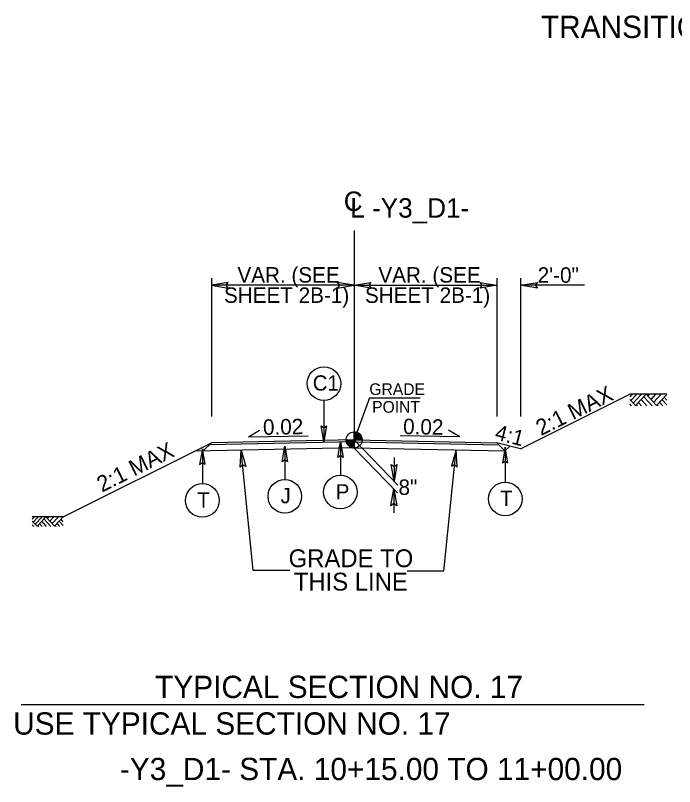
# Model space of a CAD drawing. Extents: x 1904401 to 1905163, y 193929 to 194736.
# Drawn here: x 1904830.8 to 1904886.2, y 194103 to 194167.8 of the extents above; entities that cross this region are included whole.
import ezdxf

# ---------------------------------------------------------------- set-up
doc = ezdxf.new("R2010")
doc.units = 0
for name, color, linetype in [('Old_Level_1', 7, 'Continuous'), ('Old_Level_11', 7, 'Continuous'), ('Old_Level_20', 7, 'Continuous'), ('Old_Level_3', 7, 'Continuous'), ('Prop Dimension Text', 7, 'Continuous'), ('Prop Lane Arrow CELL', 7, 'Continuous'), ('Typical Arrow Superelevation CELL', 7, 'Continuous'), ('Typical Hinge Slope Arterial CELL', 7, 'Continuous'), ('Typical Hinge Slope Interstate CELL', 7, 'Continuous'), ('Typical Terminator CELL', 7, 'Continuous'), ('Typical Text Centerline CELL', 7, 'Continuous')]:
    doc.layers.add(name, color=color, linetype=linetype)

# ---------------------------------------------------------------- blocks, each defined once
blk = doc.blocks.new('TERMINATOR')
at = {"layer": 'Typical Terminator CELL'}
blk.add_lwpolyline([(-0.469, 0.081), (0, 0), (-0.471, -0.083), (-0.411, 0)], close=True, dxfattribs=at)

msp = doc.modelspace()

# ---------------------------------------------------------------- linework, layer by layer
at = {"layer": 'Old_Level_1'}
for p, q in [((1904859.282, 194132.143), (1904859.282, 194132.818)), ((1904858.607, 194132.143), (1904859.282, 194132.143)), ((1904859.28, 194131.468), (1904859.282, 194132.143)), ((1904859.282, 194132.143), (1904859.28, 194131.468)), ((1904859.957, 194132.143), (1904859.282, 194132.143)), ((1904859.282, 194132.143), (1904862.956, 194128.347)), ((1904859.269, 194131.476), (1904862.925, 194127.699)), ((1904862.64, 194130.673), (1904862.64, 194128.673)), ((1904862.617, 194128.017), (1904862.617, 194126.019)), ((1904832.399, 194125.676), (1904832.229, 194125.493)), ((1904832.633, 194124.879), (1904832.229, 194125.314)), ((1904832.719, 194125.676), (1904832.305, 194125.232)), ((1904833.052, 194125.676), (1904832.472, 194125.053)), ((1904833.374, 194125.675), (1904832.633, 194124.879)), ((1904833.425, 194124.871), (1904833.025, 194125.3)), ((1904833.795, 194124.871), (1904833.209, 194125.499)), ((1904834.105, 194124.889), (1904833.374, 194125.675)), ((1904833.638, 194125.676), (1904833.505, 194125.533)), ((1904834.04, 194125.676), (1904833.707, 194125.317)), ((1904834.438, 194125.676), (1904833.905, 194125.103)), ((1904834.829, 194125.668), (1904834.105, 194124.889)), ((1904834.829, 194124.934), (1904834.487, 194125.3)), ((1904834.829, 194125.267), (1904834.643, 194125.467)), ((1904832.363, 194124.871), (1904832.229, 194125.014)), ((1904832.764, 194124.871), (1904832.695, 194124.945)), ((1904833.059, 194124.871), (1904832.842, 194125.104)), ((1904834.23, 194124.871), (1904834.159, 194124.947)), ((1904834.541, 194124.871), (1904834.314, 194125.114)), ((1904831.28, 194109.89), (1904883.673, 194109.89))]:
    msp.add_line(p, q, dxfattribs=at)
for points in [[(1904859.288, 194132.818), (1904859.288, 194132.818), (1904859.288, 194132.143)], [(1904859.301, 194132.818), (1904859.301, 194132.143)], [(1904859.315, 194132.816), (1904859.315, 194132.143)], [(1904859.328, 194132.816), (1904859.328, 194132.143)], [(1904859.342, 194132.815), (1904859.342, 194132.143)], [(1904859.355, 194132.813), (1904859.355, 194132.143)], [(1904859.369, 194132.812), (1904859.369, 194132.143)], [(1904859.382, 194132.81), (1904859.382, 194132.143)], [(1904859.396, 194132.809), (1904859.396, 194132.143)], [(1904859.409, 194132.806), (1904859.409, 194132.143)], [(1904859.423, 194132.803), (1904859.423, 194132.143)], [(1904859.436, 194132.8), (1904859.436, 194132.143)], [(1904859.45, 194132.797), (1904859.45, 194132.143)], [(1904859.463, 194132.792), (1904859.463, 194132.143)], [(1904859.477, 194132.789), (1904859.477, 194132.143)], [(1904859.49, 194132.785), (1904859.49, 194132.143)], [(1904859.504, 194132.78), (1904859.504, 194132.143)], [(1904859.517, 194132.776), (1904859.517, 194132.143)], [(1904859.531, 194132.77), (1904859.531, 194132.143)], [(1904859.544, 194132.764), (1904859.544, 194132.143)], [(1904859.558, 194132.758), (1904859.558, 194132.143)], [(1904859.571, 194132.752), (1904859.571, 194132.143)], [(1904859.585, 194132.746), (1904859.585, 194132.143)], [(1904859.598, 194132.738), (1904859.598, 194132.143)], [(1904859.612, 194132.731), (1904859.612, 194132.143)], [(1904859.625, 194132.723), (1904859.625, 194132.143)], [(1904859.639, 194132.716), (1904859.639, 194132.143)], [(1904859.652, 194132.707), (1904859.652, 194132.143)], [(1904859.666, 194132.698), (1904859.666, 194132.143)], [(1904859.679, 194132.687), (1904859.679, 194132.143)], [(1904859.693, 194132.678), (1904859.693, 194132.143)], [(1904859.706, 194132.668), (1904859.706, 194132.143)], [(1904859.72, 194132.656), (1904859.72, 194132.143)], [(1904859.733, 194132.644), (1904859.733, 194132.143)], [(1904859.747, 194132.632), (1904859.747, 194132.143)], [(1904859.76, 194132.618), (1904859.76, 194132.143)], [(1904859.774, 194132.605), (1904859.774, 194132.143)], [(1904859.787, 194132.59), (1904859.787, 194132.143)], [(1904859.801, 194132.573), (1904859.801, 194132.143)], [(1904859.814, 194132.557), (1904859.814, 194132.143)], [(1904859.828, 194132.539), (1904859.828, 194132.143)], [(1904859.841, 194132.519), (1904859.841, 194132.143)], [(1904859.855, 194132.498), (1904859.855, 194132.143)], [(1904859.868, 194132.476), (1904859.868, 194132.143)], [(1904859.882, 194132.452), (1904859.882, 194132.143)], [(1904859.895, 194132.423), (1904859.895, 194132.143)], [(1904858.61, 194132.143), (1904858.61, 194132.069)], [(1904858.623, 194132.143), (1904858.623, 194131.99)], [(1904858.637, 194132.143), (1904858.637, 194131.942)], [(1904858.65, 194132.143), (1904858.65, 194131.901)], [(1904858.664, 194132.143), (1904858.664, 194131.87)], [(1904858.677, 194132.143), (1904858.677, 194131.841)], [(1904858.691, 194132.143), (1904858.691, 194131.816)], [(1904858.704, 194132.143), (1904858.704, 194131.792)], [(1904858.718, 194132.143), (1904858.718, 194131.771)], [(1904858.731, 194132.143), (1904858.731, 194131.751)], [(1904858.745, 194132.143), (1904858.745, 194131.733)], [(1904858.758, 194132.143), (1904858.758, 194131.717)], [(1904858.772, 194132.143), (1904858.772, 194131.7)], [(1904858.785, 194132.143), (1904858.785, 194131.685)], [(1904858.799, 194132.143), (1904858.799, 194131.67)], [(1904858.812, 194132.143), (1904858.812, 194131.657)], [(1904858.826, 194132.143), (1904858.826, 194131.645)], [(1904858.839, 194132.143), (1904858.839, 194131.633)], [(1904858.853, 194132.143), (1904858.853, 194131.621)], [(1904858.866, 194132.143), (1904858.866, 194131.61)], [(1904858.88, 194132.143), (1904858.88, 194131.6)], [(1904858.893, 194132.143), (1904858.893, 194131.591)], [(1904858.907, 194132.143), (1904858.907, 194131.582)], [(1904858.92, 194132.143), (1904858.92, 194131.573)], [(1904858.934, 194132.143), (1904858.934, 194131.564)], [(1904858.947, 194132.143), (1904858.947, 194131.556)], [(1904858.961, 194132.143), (1904858.961, 194131.549)], [(1904858.974, 194132.143), (1904858.974, 194131.541)], [(1904858.988, 194132.143), (1904858.988, 194131.535)], [(1904859.001, 194132.143), (1904859.001, 194131.529)], [(1904859.015, 194132.143), (1904859.015, 194131.523)], [(1904859.028, 194132.143), (1904859.028, 194131.517)], [(1904859.042, 194132.143), (1904859.042, 194131.511)], [(1904859.055, 194132.143), (1904859.055, 194131.507)], [(1904859.069, 194132.143), (1904859.069, 194131.502)], [(1904859.082, 194132.143), (1904859.082, 194131.498)], [(1904859.096, 194132.143), (1904859.096, 194131.495)], [(1904859.109, 194132.143), (1904859.109, 194131.49)], [(1904859.123, 194132.143), (1904859.123, 194131.487)], [(1904859.136, 194132.143), (1904859.136, 194131.484)], [(1904859.15, 194132.143), (1904859.15, 194131.481)], [(1904859.163, 194132.143), (1904859.163, 194131.478)], [(1904859.177, 194132.143), (1904859.177, 194131.477)], [(1904859.19, 194132.143), (1904859.19, 194131.474)], [(1904859.204, 194132.143), (1904859.204, 194131.472)], [(1904859.217, 194132.143), (1904859.217, 194131.471)], [(1904859.231, 194132.143), (1904859.231, 194131.469)], [(1904859.244, 194132.143), (1904859.244, 194131.469)], [(1904859.258, 194132.143), (1904859.258, 194131.468)], [(1904859.271, 194132.143), (1904859.271, 194131.468), (1904859.271, 194131.468)], [(1904859.909, 194132.392), (1904859.909, 194132.143)], [(1904859.922, 194132.354), (1904859.922, 194132.143)], [(1904859.936, 194132.308), (1904859.936, 194132.143)], [(1904859.949, 194132.239), (1904859.949, 194132.143)], [(1904834.829, 194125.676), (1904832.229, 194125.676)]]:
    msp.add_lwpolyline(points, dxfattribs=at)
msp.add_circle((1904859.281, 194132.143), 0.675, dxfattribs=at)
for start, end in [(359.99048, 89.99048), (179.99048, 269.99048)]:
    msp.add_arc((1904859.281, 194132.143), 0.675, start, end, dxfattribs=at)
at = {"layer": 'Old_Level_11'}
for p, q in [((1904856.742, 194135.468), (1904856.742, 194132.021)), ((1904858.129, 194131.977), (1904858.129, 194129.17)), ((1904846.528, 194131.401), (1904846.528, 194128.467)), ((1904853.458, 194131.624), (1904853.458, 194128.817)), ((1904871.991, 194131.533), (1904871.991, 194128.599))]:
    msp.add_line(p, q, dxfattribs=at)
for points in [[(1904856.967, 194133.33), (1904856.742, 194132.021), (1904856.509, 194133.337), (1904856.742, 194133.17)], [(1904857.903, 194130.667), (1904858.129, 194131.977), (1904858.362, 194130.661), (1904858.129, 194130.828)], [(1904846.754, 194130.092), (1904846.528, 194131.401), (1904846.295, 194130.085), (1904846.528, 194130.252)], [(1904853.233, 194130.314), (1904853.458, 194131.624), (1904853.691, 194130.307), (1904853.458, 194130.475)], [(1904872.216, 194130.224), (1904871.991, 194131.533), (1904871.758, 194130.217), (1904871.991, 194130.384)]]:
    msp.add_lwpolyline(points, close=True, dxfattribs=at)
for centre in [(1904856.742, 194136.882), (1904858.129, 194127.756), (1904853.458, 194127.403), (1904871.991, 194127.185), (1904846.528, 194127.052)]:
    msp.add_circle(centre, 1.414, dxfattribs=at)
at = {"layer": 'Old_Level_3'}
for q in [(1904859.282, 194132.143), (1904864.829, 194135.685)]:
    msp.add_line((1904860.571, 194135.685), q, dxfattribs=at)
at = {"layer": 'Prop Lane Arrow CELL'}
for p, q in [((1904847.282, 194145.748), (1904847.282, 194134.123)), ((1904871.282, 194145.748), (1904871.282, 194134.123)), ((1904873.282, 194145.748), (1904873.282, 194134.123)), ((1904859.282, 194145.148), (1904847.282, 194145.148)), ((1904859.282, 194145.148), (1904871.282, 194145.148)), ((1904878.652, 194145.148), (1904873.282, 194145.148)), ((1904882.658, 194135.989), (1904882.454, 194135.769)), ((1904883.042, 194135.989), (1904882.545, 194135.456)), ((1904883.442, 194135.989), (1904882.746, 194135.241)), ((1904883.828, 194135.987), (1904882.939, 194135.032)), ((1904884.333, 194135.023), (1904883.63, 194135.776)), ((1904884.705, 194135.044), (1904883.828, 194135.987)), ((1904884.145, 194135.989), (1904883.985, 194135.817)), ((1904884.627, 194135.989), (1904884.228, 194135.558)), ((1904885.105, 194135.989), (1904884.465, 194135.301)), ((1904885.574, 194135.979), (1904884.705, 194135.044)), ((1904885.574, 194135.498), (1904885.351, 194135.738)), ((1904882.939, 194135.032), (1904882.454, 194135.554)), ((1904882.615, 194135.023), (1904882.454, 194135.194)), ((1904883.096, 194135.023), (1904883.013, 194135.111)), ((1904883.45, 194135.023), (1904883.19, 194135.302)), ((1904883.889, 194135.023), (1904883.409, 194135.537)), ((1904884.855, 194135.023), (1904884.77, 194135.114)), ((1904885.228, 194135.023), (1904884.956, 194135.314)), ((1904885.574, 194135.098), (1904885.164, 194135.537)), ((1904846.602, 194131.222), (1904847.282, 194131.903)), ((1904859.285, 194131.976), (1904847.112, 194131.733)), ((1904859.282, 194132.143), (1904847.282, 194131.903)), ((1904859.279, 194131.976), (1904871.452, 194131.733)), ((1904859.282, 194132.143), (1904871.282, 194131.903)), ((1904871.962, 194131.222), (1904871.282, 194131.903)), ((1904859.295, 194131.476), (1904845.893, 194131.208)), ((1904850.809, 194121.163), (1904849.786, 194131.286)), ((1904859.269, 194131.476), (1904871.962, 194131.222)), ((1904866.835, 194121.114), (1904867.865, 194131.304)), ((1904871.962, 194131.222), (1904872.371, 194131.63)), ((1904853.889, 194121.163), (1904850.809, 194121.163)), ((1904866.835, 194121.114), (1904863.756, 194121.114))]:
    msp.add_line(p, q, dxfattribs=at)
msp.add_lwpolyline([(1904885.574, 194135.989), (1904882.454, 194135.989)], dxfattribs=at)
at = {"layer": 'Typical Arrow Superelevation CELL'}
for p, q in [((1904850.4, 194132.394), (1904851.34, 194132.962)), ((1904850.4, 194132.394), (1904855.411, 194132.494)), ((1904868.164, 194132.394), (1904863.153, 194132.494)), ((1904868.164, 194132.394), (1904867.224, 194132.962))]:
    msp.add_line(p, q, dxfattribs=at)
at = {"layer": 'Typical Hinge Slope Arterial CELL'}
for p, q in [((1904873.282, 194131.403), (1904882.454, 194135.989)), ((1904834.829, 194125.676), (1904847.282, 194131.903))]:
    msp.add_line(p, q, dxfattribs=at)
at = {"layer": 'Typical Hinge Slope Interstate CELL'}
msp.add_line((1904873.282, 194131.403), (1904871.282, 194131.903), dxfattribs=at)
at = {"layer": 'Typical Terminator CELL'}
for points in [[(1904848.688, 194145.391), (1904847.282, 194145.148), (1904848.696, 194144.898), (1904848.516, 194145.148)], [(1904857.876, 194144.906), (1904859.282, 194145.148), (1904857.868, 194145.398), (1904858.048, 194145.148)], [(1904860.688, 194144.906), (1904859.282, 194145.148), (1904860.696, 194145.398), (1904860.516, 194145.148)], [(1904869.876, 194145.391), (1904871.282, 194145.148), (1904869.868, 194144.898), (1904870.048, 194145.148)], [(1904874.688, 194144.906), (1904873.282, 194145.148), (1904874.696, 194145.398), (1904874.516, 194145.148)], [(1904849.699, 194129.862), (1904849.786, 194131.286), (1904850.189, 194129.908), (1904849.921, 194130.059)], [(1904867.952, 194129.88), (1904867.865, 194131.304), (1904867.462, 194129.926), (1904867.73, 194130.077)]]:
    msp.add_lwpolyline(points, close=True, dxfattribs=at)
at = {"layer": 'Typical Text Centerline CELL'}
msp.add_line((1904859.282, 194149.749), (1904859.282, 194132.143), dxfattribs=at)

# ---------------------------------------------------------------- block references
at = {"layer": 'Old_Level_1', "xscale": 3, "yscale": 3}
for p, rotation in [((1904862.64, 194128.673), -90), ((1904862.617, 194128.017), 90)]:
    msp.add_blockref('TERMINATOR', p, dxfattribs=dict(at, rotation=rotation))

# ---------------------------------------------------------------- texts
at = {"layer": 'Old_Level_1'}
for s, height, p in [('TRANSITION FROM TYPICAL SECTION NO. 15 TO TYPICAL SECTION NO. 5:', 1.875, (1904874.988, 194165.947)), ('2\'-0"', 1.3, (1904874.718, 194145.363))]:
    msp.add_text(s, height=height, dxfattribs=at).set_placement(p)
at = {"layer": 'Old_Level_11'}
for s, p in [('GRADE', (1904860.562, 194135.922)), ('POINT', (1904860.799, 194134.431))]:
    msp.add_text(s, height=0.984, dxfattribs=at).set_placement(p)
at = {"layer": 'Old_Level_20'}
for s, height, p in [('C1', 1.2792, (1904855.809, 194136.297)), ('8"', 1.3, (1904863.017, 194127.519)), ('J', 1.279, (1904853.107, 194126.817)), ('P', 1.279, (1904857.745, 194127.143)), ('T', 1.279, (1904846.1, 194126.455)), ('T', 1.279, (1904871.562, 194126.588))]:
    msp.add_text(s, height=height, dxfattribs=at).set_placement(p)
at = {"layer": 'Prop Dimension Text'}
for rotation, p in [(1.1462, (1904851.636, 194132.567)), (358.8538, (1904863.395, 194132.637))]:
    msp.add_text('0.02', height=1.3, rotation=rotation, dxfattribs=at).set_placement(p)
at = {"layer": 'Prop Lane Arrow CELL'}
for s, height, p in [('VAR. (SEE', 1.3, (1904849.475, 194145.377)), ('VAR. (SEE', 1.3, (1904861.326, 194145.377)), ('SHEET 2B-1)', 1.3, (1904848.345, 194143.673)), ('SHEET 2B-1)', 1.3, (1904860.196, 194143.673)), ('TYPICAL SECTION NO. 17', 1.875, (1904842.553, 194110.434)), ('USE TYPICAL SECTION NO. 17', 1.875, (1904830.616, 194107.356)), ('-Y3_D1- STA. 10+15.00 TO 11+00.00', 1.875, (1904839.592, 194103.529))]:
    msp.add_text(s, height=height, dxfattribs=at).set_placement(p)
for s, p in [('GRADE TO', (1904853.779, 194121.441)), ('THIS LINE', (1904854.215, 194119.475))]:
    msp.add_text(s, height=1.5, rotation=0.00016, dxfattribs=at).set_placement(p)
at = {"layer": 'Typical Hinge Slope Arterial CELL'}
for p in [(1904874.996, 194132.459), (1904838.083, 194127.708)]:
    msp.add_text('2:1 MAX', height=1.35, rotation=26.56505, dxfattribs=at).set_placement(p)
at = {"layer": 'Typical Hinge Slope Interstate CELL'}
msp.add_text('4:1', height=1.3, rotation=345.52839, dxfattribs=at).set_placement((1904871.041, 194132.206))
at = {"layer": 'Typical Text Centerline CELL'}
msp.add_text('C', height=1.64, dxfattribs=at).set_placement((1904858.414, 194151.401))
msp.add_text('L -Y3_D1-', height=1.6411, rotation=359.9469, dxfattribs=at).set_placement((1904858.959, 194150.841))

doc.saveas('drawing.dxf')
